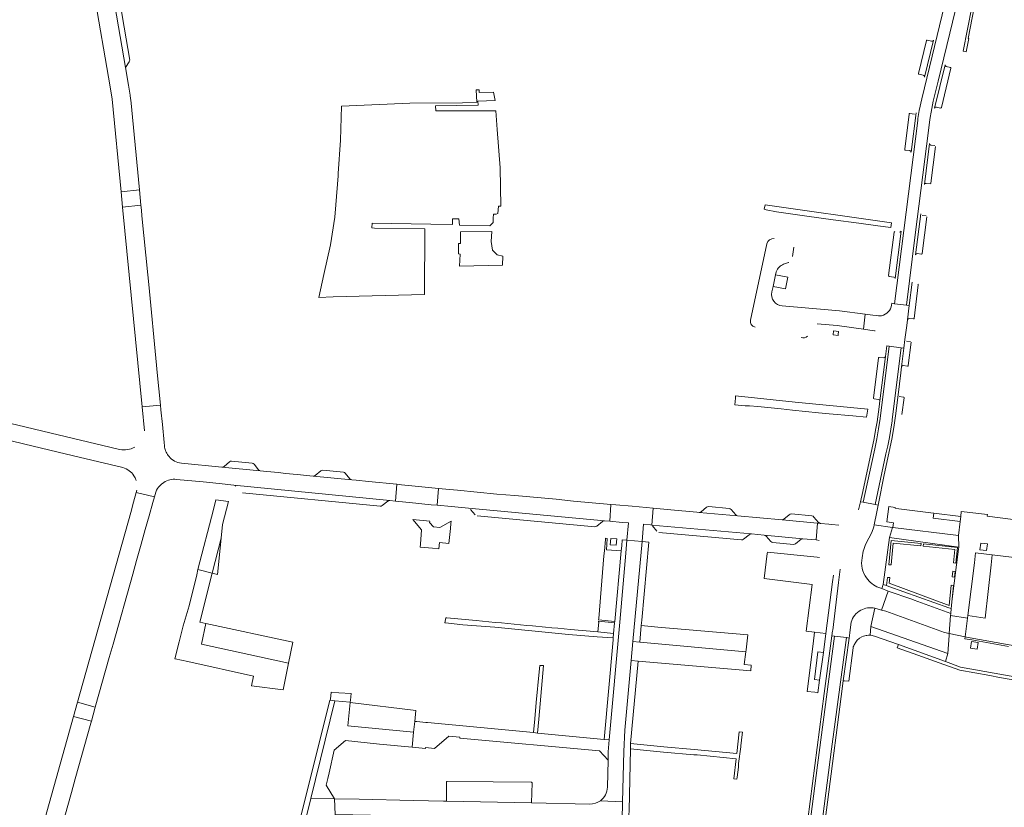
# Model space of a CAD drawing. Header units: metres. Extents: x 166325 to 190320, y 381923 to 404576.
# Tile 562 of 656: x 171428 to 171721, y 394358 to 394592. Entities that reach past the tile are written whole.
import ezdxf

# ---------------------------------------------------------------- set-up
doc = ezdxf.new("R2010")
doc.units = ezdxf.units.M
for name, color, linetype, lineweight in [('B-WE-VH-VERHARDING_BETONSTRAATSTEEN-GV', 8, 'Continuous', 18), ('B-WE-VH-VERHARDING_HALFVERHARDING-GV', 8, 'Continuous', 18), ('B-WE-VH-VERHARDING_STRAATBAKSTEEN-GV', 8, 'Continuous', 18)]:
    doc.layers.add(name, color=color, linetype=linetype, lineweight=lineweight)

msp = doc.modelspace()

# ---------------------------------------------------------------- linework, layer by layer
at = {"layer": 'B-WE-VH-VERHARDING_BETONSTRAATSTEEN-GV', "flags": 128}
for points in [[(171455.246, 394611.723), (171455.035, 394612.672), (171454.783, 394613.07), (171453.062, 394614.458), (171459.36, 394577.504), (171460.511, 394579.204), (171460.625, 394579.436), (171460.648, 394579.66), (171459.035, 394589.446)], [(171463.536, 394541.071), (171458.076, 394540.566), (171458.524, 394535.997), (171463.979, 394536.528)], [(171649.683, 394536.611), (171649.391, 394535.357), (171650.013, 394535.218), (171653.074, 394534.615), (171662.074, 394533.261), (171669.928, 394532.213), (171677.584, 394531.192), (171678.221, 394531.107), (171683.177, 394530.446), (171687.104, 394529.936), (171687.273, 394531.266)], [(171656.403, 394515.165), (171652.778, 394515.836), (171652.024, 394512.347), (171655.753, 394511.657)], [(171670.058, 394499.166), (171669.955, 394497.976), (171671.413, 394497.85), (171671.447, 394498.098), (171671.524, 394499.011), (171670.78, 394499.11)], [(171686.564, 394494.635), (171685.851, 394494.708), (171685.665, 394493.195), (171685.463, 394491.55), (171683.842, 394478.383), (171683.6, 394476.584), (171683.007, 394472.172), (171682.557, 394469.709), (171682.115, 394467.213), (171678.731, 394451.445), (171678.056, 394448.387), (171678.853, 394448.232), (171682.09, 394463.276), (171682.289, 394464.16), (171682.901, 394467.123), (171683.436, 394470.102), (171683.891, 394473.093)], [(171689.218, 394480.129), (171690.043, 394486.68), (171690.272, 394488.497), (171690.972, 394494.095), (171690.107, 394494.194), (171687.508, 394472.823), (171687.46, 394472.416), (171687.119, 394469.941), (171686.7, 394467.479), (171686.201, 394465.031), (171685.625, 394462.6), (171682.464, 394447.528), (171683.332, 394447.359), (171683.432, 394447.86), (171685.124, 394456.396), (171687.337, 394466.998), (171687.925, 394470.455), (171688.433, 394473.934)], [(171640.908, 394479.846), (171640.85, 394479.218), (171640.664, 394477.195), (171643.75, 394476.911), (171645.002, 394476.944), (171647.54, 394476.707), (171651.459, 394476.324), (171654.406, 394476.006), (171657.785, 394475.641), (171665.528, 394474.837), (171668.696, 394474.565), (171668.736, 394474.562), (171675.739, 394473.955), (171679.876, 394473.5), (171680.198, 394475.886), (171658.615, 394477.976)], [(171552.54, 394452.368), (171544.574, 394453.165), (171541.509, 394453.456), (171540.147, 394453.582), (171539.675, 394448.592), (171542.837, 394448.257), (171543.882, 394448.154), (171550.361, 394447.516), (171552.101, 394447.374)], [(171490.018, 394448.432), (171486.212, 394448.912), (171485.561, 394446.105), (171480.953, 394428.258), (171485.188, 394427.177), (171487.835, 394437.609), (171488.234, 394441.646)], [(171613.065, 394436.589), (171613.534, 394441.682), (171615.585, 394441.494), (171616.013, 394441.464), (171616.345, 394446.48), (171610.146, 394447.063), (171605.274, 394447.485), (171603.728, 394447.619), (171603.445, 394442.585), (171607.168, 394442.24), (171609.055, 394442.081), (171608.577, 394436.979)], [(171556.032, 394440.468), (171556.179, 394441.956), (171556.179, 394441.965), (171556.245, 394442.628), (171552.92, 394440.775), (171550.986, 394440.966), (171549.85, 394442.219), (171549.885, 394442.593), (171544.896, 394443.091), (171547.461, 394440.046), (171547.117, 394435.78), (171547.035, 394434.93), (171550.68, 394434.575), (171552.637, 394434.366), (171552.848, 394436.26), (171555.535, 394435.995)], [(171699.869, 394445.034), (171699.685, 394443.52), (171707.673, 394442.538), (171707.86, 394444.053)], [(171487.835, 394437.609), (171485.188, 394427.177), (171486.764, 394426.775)], [(171602.58, 394435.723), (171602.733, 394437.507), (171602.201, 394437.561), (171602.17, 394437.214), (171601.857, 394433.8), (171601.718, 394432.295), (171601.106, 394424.866), (171600.182, 394413.672), (171600.148, 394413.302), (171604.924, 394412.816), (171606.875, 394433.772), (171602.451, 394434.111)], [(171604.88, 394412.379), (171604.608, 394409.244), (171604.488, 394407.888), (171604.444, 394407.389), (171604.439, 394407.336), (171601.823, 394377.759), (171603.29, 394377.62), (171606.405, 394412.626), (171608.256, 394433.059), (171608.577, 394436.979), (171607.174, 394437.115), (171607.012, 394435.307), (171606.875, 394433.772), (171604.924, 394412.816)], [(171603.567, 394435.603), (171605.356, 394435.445), (171605.529, 394437.329), (171603.743, 394437.497)], [(171686.66, 394437.744), (171684.825, 394423.803), (171685.805, 394423.454), (171686.058, 394425.919), (171686.753, 394425.839), (171686.584, 394424.187), (171704.447, 394417.572), (171705.06, 394423.565), (171705.756, 394423.49), (171705.347, 394419.492), (171707.186, 394434.292), (171707.262, 394434.865)], [(171687.177, 394436.851), (171696.117, 394435.936), (171696.046, 394435.24), (171687.802, 394436.084), (171687.14, 394429.613), (171686.443, 394429.684)], [(171613.065, 394436.589), (171610.353, 394406.846), (171612.373, 394406.664), (171612.817, 394411.565), (171612.961, 394413.152), (171615.06, 394436.41)], [(171696.814, 394435.865), (171706.916, 394434.831), (171706.436, 394430.137), (171705.741, 394430.221), (171706.149, 394434.206), (171696.742, 394435.169)], [(171771.03, 394426.044), (171749.737, 394428.689), (171747.306, 394408.056), (171737.071, 394409.287), (171739.353, 394429.952), (171717.211, 394432.643), (171716.903, 394429.676), (171715.178, 394413.827), (171709.984, 394414.599), (171709.847, 394413.82), (171709.16, 394408.197), (171709.598, 394408.1), (171803.382, 394391.267), (171804.204, 394391.217), (171804.827, 394396.36), (171804.928, 394396.474), (171799.516, 394397.032), (171802.601, 394422.144), (171781.628, 394424.731), (171778.937, 394401.578), (171768.683, 394402.841)], [(171716.903, 394429.676), (171717.211, 394432.643), (171712.3, 394433.24), (171711.935, 394430.244), (171709.984, 394414.599), (171715.178, 394413.827)], [(171483.291, 394412.175), (171481.487, 394412.551), (171485.188, 394427.177), (171480.953, 394428.258), (171480.634, 394426.65), (171478.302, 394417.449), (171476.528, 394411.544), (171475.326, 394406.761), (171474.052, 394401.695), (171474.146, 394401.684), (171477.923, 394400.856), (171497.476, 394396.571), (171496.834, 394393.641), (171506.33, 394392.525), (171507.898, 394400.396), (171481.976, 394406.011)], [(171705.491, 394427.774), (171706.187, 394427.703), (171706.012, 394425.991), (171705.317, 394426.07)], [(171571.225, 394412.348), (171569.362, 394412.521), (171567.461, 394412.698), (171563.707, 394413.047), (171554.965, 394413.861), (171554.693, 394413.9), (171554.414, 394412.403), (171554.566, 394412.384), (171559.786, 394411.841), (171569.222, 394411.123), (171588.173, 394409.246), (171591.133, 394408.938), (171599.752, 394408.264), (171604.488, 394407.888), (171604.608, 394409.244), (171599.921, 394409.679), (171591.795, 394410.435), (171588.042, 394410.784), (171586.201, 394410.955), (171584.328, 394411.129), (171580.505, 394411.485), (171578.752, 394411.648), (171574.983, 394411.999)], [(171509.144, 394406.651), (171483.291, 394412.175), (171481.976, 394406.011), (171507.898, 394400.396)], [(171604.608, 394409.244), (171604.88, 394412.379), (171600.107, 394412.865), (171600.086, 394412.636), (171600.195, 394412.626), (171599.921, 394409.679)], [(171644.538, 394408.844), (171617.722, 394411.144), (171612.817, 394411.565), (171612.373, 394406.664), (171643.922, 394403.824), (171643.992, 394404.38)], [(171670.344, 394408.458), (171669.573, 394408.561), (171667.242, 394391.356), (171659.654, 394332.499), (171660.363, 394332.412), (171665.233, 394370.077)], [(171667.739, 394409.226), (171664.38, 394409.655), (171663.937, 394406.131), (171662.161, 394392.014), (171664.446, 394391.743), (171665.391, 394391.631), (171665.818, 394395.339), (171664.325, 394395.53), (171665.397, 394403.775), (171667.007, 394403.587), (171667.067, 394403.58)], [(171674.655, 394407.881), (171673.856, 394407.988), (171669.383, 394374.825), (171664.282, 394334.841), (171663.953, 394331.97), (171664.69, 394331.879), (171664.918, 394333.843), (171672.257, 394390.526), (171672.902, 394395.193)], [(171643.922, 394403.824), (171612.373, 394406.664), (171610.353, 394406.846), (171609.845, 394401.218), (171611.865, 394401.045), (171645.403, 394398.166), (171645.531, 394399.774), (171643.437, 394399.981)], [(171667.067, 394403.58), (171667.007, 394403.587), (171665.397, 394403.775), (171664.325, 394395.53), (171665.818, 394395.339)], [(171583.792, 394399.675), (171582.645, 394399.747), (171582.442, 394397.822), (171581.59, 394388.76), (171581.131, 394383.848), (171580.79, 394379.749), (171581.997, 394379.635), (171582.338, 394383.734)], [(171609.845, 394401.218), (171607.98, 394380.51), (171607.61, 394374.12), (171607.266, 394359.204), (171607.14, 394353.76), (171606.582, 394329.6), (171608.582, 394329.401), (171608.683, 394334.817), (171608.72, 394335.56), (171609.162, 394355.234), (171609.193, 394356.609), (171609.606, 394374.956), (171609.64, 394376.48), (171609.646, 394376.551), (171611.865, 394401.045)], [(171526.483, 394391.347), (171522.835, 394391.635), (171520.565, 394391.743), (171520.342, 394389.72), (171520.294, 394389.376), (171521.708, 394389.248), (171526.23, 394388.84), (171526.287, 394389.371)], [(171443.911, 394384.583), (171449.228, 394383.13), (171450.302, 394386.954), (171450.401, 394387.308), (171445.091, 394388.784)], [(171520.294, 394389.376), (171520.14, 394389.39), (171499.56, 394306.835), (171502, 394306.285), (171498.072, 394281.413), (171497.775, 394279.527), (171499.104, 394279.335), (171500.121, 394286.795), (171506.8, 394328.88), (171507.86, 394333.46), (171514.501, 394360.212), (171521.708, 394389.248)], [(171526.23, 394388.84), (171521.708, 394389.248), (171514.501, 394360.212), (171521.528, 394360.08), (171519.08, 394364.15), (171519.562, 394366.096), (171519.984, 394367.796), (171521.461, 394374.525), (171524.824, 394377.443), (171534.976, 394376.324), (171544.697, 394375.433), (171545.118, 394379.932), (171525.55, 394381.75), (171526.22, 394388.736)], [(171545.757, 394386.372), (171526.22, 394388.736), (171525.55, 394381.75), (171545.118, 394379.932), (171545.49, 394383.09)], [(171545.118, 394379.932), (171544.697, 394375.433), (171548.594, 394375.075), (171548.615, 394375.31), (171551.304, 394375.064), (171555.624, 394378.684), (171558.85, 394378.386), (171558.828, 394378.151), (171600.435, 394374.308), (171602.95, 394371.523), (171603.01, 394374.07), (171603.29, 394377.62), (171601.823, 394377.759), (171581.997, 394379.635), (171580.79, 394379.749), (171549.211, 394382.738), (171548.875, 394382.77), (171548.771, 394382.78), (171546.089, 394383.033), (171545.49, 394383.09)], [(171614.478, 394374.445), (171619.479, 394373.98), (171628.459, 394373.178), (171629.428, 394373.119), (171641.02, 394371.94), (171640.323, 394366.008), (171641.259, 394365.889), (171641.337, 394366.506), (171641.712, 394369.481), (171641.807, 394370.607), (171642.42, 394375.488), (171642.464, 394375.835), (171642.882, 394379.162), (171642.978, 394379.924), (171641.973, 394380.019), (171641.3, 394373.552), (171628.571, 394374.744), (171619.585, 394375.55), (171614.589, 394376.002), (171609.646, 394376.551), (171609.64, 394376.48), (171609.606, 394374.956)]]:
    msp.add_lwpolyline(points, close=True, dxfattribs=at)
for points in [[(171711.21, 394595.433), (171708.556, 394582.354), (171709.508, 394582.136), (171710.325, 394586.096), (171710.041, 394586.153), (171711.879, 394595.298)], [(171697.674, 394585.488), (171695.296, 394575.721)], [(171697.088, 394574.642), (171699.75, 394585.599)], [(171699.213, 394585.324), (171697.924, 394585.602)], [(171703.247, 394578.27), (171700.115, 394565.388)], [(171704.804, 394577.501), (171703.575, 394577.797)], [(171695.433, 394575.488), (171696.741, 394575.161)], [(171700.649, 394565.716), (171701.866, 394565.427), (171702.006, 394565.465), (171702.105, 394565.588), (171704.94, 394577.239)], [(171692.519, 394563.619), (171691.213, 394553.17)], [(171694.091, 394563.625), (171692.737, 394563.803)], [(171693.085, 394552.28), (171694.607, 394563.99)], [(171698.577, 394554.887), (171697.066, 394542.674)], [(171700.194, 394554.249), (171698.957, 394554.402)], [(171699.013, 394543.084), (171700.36, 394554.012)], [(171691.379, 394552.943), (171692.693, 394552.781)], [(171697.558, 394543.034), (171698.793, 394542.904)], [(171695.959, 394533.978), (171694.447, 394521.755)], [(171697.594, 394533.339), (171696.355, 394533.479)], [(171696.404, 394522.191), (171697.77, 394533.117)], [(171688.076, 394528.514), (171686.428, 394515.619)], [(171688.344, 394514.721), (171690.138, 394528.879)], [(171650.224, 394525.084), (171645.305, 394502.41)], [(171657.85, 394521.28), (171658.223, 394524.088)], [(171694.941, 394522.144), (171696.186, 394522.022)], [(171655.174, 394519.03), (171656.601, 394519.529), (171656.744, 394519.509)], [(171651.682, 394510.762), (171652.024, 394512.347), (171652.778, 394515.836), (171652.98, 394516.771)], [(171686.609, 394515.392), (171687.956, 394515.191)], [(171693.433, 394513.66), (171692.556, 394506.734), (171692.02, 394502.503)], [(171693.986, 394502.895), (171695.251, 394512.834)], [(171691.808, 394500.802), (171692.02, 394502.503), (171692.556, 394506.734), (171691.758, 394506.835), (171688.216, 394507.276), (171687.392, 394507.386), (171687.324, 394506.866)], [(171671.85, 394505.19), (171654.734, 394506.637)], [(171665.13, 394501.251), (171671.12, 394500.75), (171678.976, 394499.685), (171679.457, 394504.199), (171671.85, 394505.19)], [(171684.322, 394503.667), (171683.846, 394503.646), (171683.394, 394503.665), (171682.757, 394503.756), (171681.73, 394503.903), (171679.457, 394504.199), (171678.976, 394499.685), (171680.816, 394499.436), (171682.225, 394499.235), (171682.383, 394499.213)], [(171692.534, 394502.876), (171693.78, 394502.727)], [(171685.851, 394494.708), (171686.564, 394494.635), (171690.107, 394494.194), (171690.972, 394494.095), (171691.292, 394496.66), (171691.808, 394500.802)], [(171691.292, 394496.66), (171690.972, 394494.095), (171690.272, 394488.497)], [(171692.939, 394496.037), (171691.698, 394496.178)], [(171692.228, 394488.858), (171693.094, 394495.815)], [(171683.421, 394491.147), (171681.912, 394479.221)], [(171684.978, 394491.173), (171683.656, 394491.32)], [(171683.842, 394478.383), (171685.463, 394491.55)], [(171690.773, 394488.863), (171692.01, 394488.695)], [(171682.092, 394478.997), (171683.446, 394478.831)], [(171689.218, 394480.129), (171688.433, 394473.934)], [(171690.824, 394479.477), (171689.6, 394479.639)], [(171690.401, 394474.299), (171691.006, 394479.268)], [(171490.328, 394460.247), (171488.71, 394458.9)], [(171497.045, 394459.85), (171490.947, 394460.453)], [(171488.074, 394458.71), (171499.492, 394457.607)], [(171498.975, 394457.905), (171497.623, 394459.553)], [(171517.477, 394457.536), (171515.827, 394456.201)], [(171524.201, 394457.15), (171518.124, 394457.743)], [(171515.225, 394456.017), (171526.695, 394454.906)], [(171526.128, 394455.246), (171524.77, 394456.861)], [(171538.044, 394448.756), (171491.624, 394453.358)], [(171494.21, 394451.091), (171535.113, 394447.041)], [(171535.758, 394447.227), (171537.415, 394448.553)], [(171601.916, 394442.736), (171561.436, 394446.447)], [(171562.072, 394446.122), (171563.402, 394444.506)], [(171632.253, 394446.748), (171630.662, 394445.434)], [(171638.954, 394446.426), (171632.927, 394446.978)], [(171640.971, 394444.467), (171639.554, 394446.112)], [(171683.332, 394447.359), (171682.464, 394447.528), (171678.853, 394448.232), (171678.056, 394448.387), (171677.485, 394445.96)], [(171682.143, 394441.492), (171682.152, 394441.534), (171682.943, 394445.393), (171683.329, 394447.341), (171683.332, 394447.359)], [(171564.011, 394444.176), (171599.002, 394440.98)], [(171630.06, 394445.231), (171641.495, 394444.193)], [(171654.71, 394443.017), (171665.299, 394442.037), (171666.176, 394441.916)], [(171656.859, 394444.532), (171655.244, 394443.168)], [(171663.612, 394444.169), (171657.523, 394444.76)], [(171665.536, 394442.268), (171664.195, 394443.843)], [(171599.625, 394441.164), (171601.269, 394442.523)], [(171645.59, 394438.812), (171616.013, 394441.464), (171615.585, 394441.494)], [(171616.162, 394441.19), (171617.498, 394439.6)], [(171671.651, 394441.457), (171669.517, 394441.644), (171668.648, 394441.72), (171666.176, 394441.916), (171665.299, 394442.037), (171664.857, 394437.053), (171665.743, 394436.859)], [(171613.065, 394436.589), (171608.577, 394436.979), (171608.256, 394433.059), (171606.405, 394412.626), (171603.29, 394377.62), (171603.01, 394374.07), (171602.95, 394371.523), (171602.763, 394363.517)], [(171618.091, 394439.275), (171642.606, 394437.069)], [(171643.248, 394437.265), (171644.895, 394438.587)], [(171660.912, 394437.394), (171649.383, 394438.461)], [(171650.01, 394438.125), (171651.374, 394436.6)], [(171658.677, 394435.868), (171660.354, 394437.228)], [(171600.664, 394359.5), (171607.266, 394359.204), (171607.61, 394374.12), (171607.98, 394380.51), (171609.845, 394401.218), (171610.353, 394406.846), (171613.065, 394436.589)], [(171651.994, 394436.242), (171658.079, 394435.689)], [(171650.351, 394433.407), (171650.305, 394433.039), (171649.382, 394425.548), (171663.64, 394423.754), (171661.905, 394409.966), (171664.38, 394409.655), (171667.739, 394409.226), (171669.725, 394424.545), (171670.011, 394426.6)], [(171665.846, 394431.857), (171665.193, 394431.924), (171650.351, 394433.407)], [(171672.015, 394428.382), (171671.549, 394424.366), (171669.802, 394410.252), (171669.771, 394410.022), (171669.573, 394408.561), (171670.344, 394408.458), (171673.856, 394407.988), (171674.655, 394407.881), (171674.873, 394409.46), (171674.884, 394409.542), (171675.3, 394412.556)], [(171682.31, 394416.715), (171684.334, 394416.176), (171686.314, 394421.857), (171684.389, 394422.58), (171683.506, 394422.911)], [(171803.382, 394391.267), (171709.598, 394408.1), (171709.16, 394408.197), (171709.097, 394407.683), (171711.152, 394407.314), (171722.081, 394405.349)], [(171521.7, 394355.43), (171521.79, 394355.428), (171521.528, 394360.08), (171514.501, 394360.212), (171507.86, 394333.46), (171506.8, 394328.88), (171500.121, 394286.795), (171499.104, 394279.335), (171503.173, 394278.453), (171507.753, 394307.02), (171509.832, 394306.882), (171510.79, 394313.052), (171508.915, 394314.265), (171510.605, 394324.807)], [(171521.528, 394360.08), (171521.79, 394355.428), (171600.541, 394353.889), (171601.224, 394353.876), (171603.331, 394353.835), (171607.14, 394353.76), (171607.266, 394359.204), (171600.664, 394359.5)], [(171597.536, 394358.513), (171580.204, 394358.87), (171554.859, 394359.393), (171554.037, 394359.397), (171545.035, 394359.595), (171528.897, 394359.928), (171521.528, 394360.08)]]:
    msp.add_lwpolyline(points, dxfattribs=at)
at = {"layer": 'B-WE-VH-VERHARDING_BETONSTRAATSTEEN-GV'}
for points in [[(171697.924, 394585.602, 0.4006046), (171697.674, 394585.488)], [(171699.75, 394585.599, -0.4262379), (171699.213, 394585.324)], [(171703.575, 394577.797, -0.3855633), (171703.247, 394578.27)], [(171704.94, 394577.239, 0.4424147), (171704.804, 394577.501)], [(171695.296, 394575.721, 0.4162446), (171695.433, 394575.488)], [(171696.741, 394575.161, -0.4295867), (171697.088, 394574.642)], [(171700.115, 394565.388, -0.3941036), (171700.649, 394565.716)], [(171692.737, 394563.803, 0.4775622), (171692.519, 394563.619)], [(171698.957, 394554.402, -0.4035563), (171698.577, 394554.887)], [(171691.213, 394553.17, 0.394767), (171691.379, 394552.943)], [(171692.693, 394552.781, -0.4154153), (171693.085, 394552.28)], [(171697.066, 394542.674, -0.4035265), (171697.558, 394543.034)], [(171698.793, 394542.904, 0.360401), (171699.013, 394543.084)], [(171688.296, 394528.7, 0.399104), (171688.076, 394528.514)], [(171690.138, 394528.879, -0.40707), (171689.63, 394528.5)], [(171652.357, 394526.606, 0.38654), (171650.224, 394525.084)], [(171694.447, 394521.755, -0.4021431), (171694.941, 394522.144)], [(171696.186, 394522.022, 0.4162196), (171696.404, 394522.191)], [(171652.98, 394516.771, -0.1902109), (171655.174, 394519.03)], [(171686.428, 394515.619, 0.4018275), (171686.609, 394515.392)], [(171687.956, 394515.191, -0.4172258), (171688.344, 394514.721)], [(171695.251, 394512.834, 0.3819069), (171695.075, 394513.043)], [(171654.734, 394506.637, -0.4524084), (171651.682, 394510.762)], [(171687.324, 394506.866, -0.2894693), (171684.322, 394503.667)], [(171645.305, 394502.41, 0.4129106), (171646.671, 394500.274)], [(171692.02, 394502.503, -0.409472), (171692.534, 394502.876)], [(171693.78, 394502.727, 0.4007396), (171693.986, 394502.895)], [(171660.38, 394497.23, 0.3016405), (171662.25, 394497.66)], [(171683.656, 394491.32, 0.3872513), (171683.421, 394491.147)], [(171685.463, 394491.55, -0.396917), (171684.978, 394491.173)], [(171690.272, 394488.497, -0.414265), (171690.773, 394488.863)], [(171692.01, 394488.695, 0.4173404), (171692.228, 394488.858)], [(171681.912, 394479.221, 0.3760905), (171682.092, 394478.997)], [(171683.446, 394478.831, -0.4100025), (171683.842, 394478.383)], [(171691.006, 394479.268, 0.4477333), (171690.824, 394479.477)], [(171490.947, 394460.453, 0.1952498), (171490.328, 394460.247)], [(171488.71, 394458.9, -0.1523333), (171488.074, 394458.71)], [(171497.623, 394459.553, 0.1460991), (171497.045, 394459.85)], [(171499.492, 394457.607, -0.1671773), (171498.975, 394457.905)], [(171518.124, 394457.743, 0.2041236), (171517.477, 394457.536)], [(171515.827, 394456.201, -0.0647341), (171515.225, 394456.017)], [(171524.77, 394456.861, 0.1198705), (171524.201, 394457.15)], [(171526.695, 394454.906, -0.1841321), (171526.128, 394455.246)], [(171491.624, 394453.358, -0.1434776), (171492.26, 394453.035)], [(171537.415, 394448.553, -0.1524023), (171538.044, 394448.756)], [(171535.113, 394447.041, 0.1681213), (171535.758, 394447.227)], [(171632.927, 394446.978, 0.1704553), (171632.253, 394446.748)], [(171639.554, 394446.112, 0.1784633), (171638.954, 394446.426)], [(171601.269, 394442.523, -0.197941), (171601.916, 394442.736)], [(171630.662, 394445.434, -0.1299036), (171630.06, 394445.231)], [(171641.495, 394444.193, -0.1726423), (171640.971, 394444.467)], [(171655.244, 394443.168, -0.0657395), (171654.71, 394443.017)], [(171657.523, 394444.76, 0.1656503), (171656.859, 394444.532)], [(171664.195, 394443.843, 0.1822337), (171663.612, 394444.169)], [(171599.002, 394440.98, 0.1561775), (171599.625, 394441.164)], [(171666.176, 394441.916, -0.0453906), (171665.536, 394442.268)], [(171642.606, 394437.069, 0.183338), (171643.248, 394437.265)], [(171644.895, 394438.587, -0.1666929), (171645.59, 394438.812)], [(171649.383, 394438.461, -0.1509875), (171650.01, 394438.125)], [(171660.354, 394437.228, -0.1100438), (171660.912, 394437.394)], [(171651.374, 394436.6, 0.183472), (171651.994, 394436.242)], [(171658.079, 394435.689, 0.1522461), (171658.677, 394435.868)], [(171602.763, 394363.517, -0.2331963), (171600.664, 394359.5)], [(171600.664, 394359.5, -0.1640144), (171597.536, 394358.513)]]:
    msp.add_lwpolyline(points, format="xyb", dxfattribs=at)
at = {"layer": 'B-WE-VH-VERHARDING_HALFVERHARDING-GV', "flags": 128}
for points in [[(171564.626, 394570.038), (171564.604, 394570.878), (171563.754, 394570.856), (171563.896, 394567.192), (171559.69, 394567.029), (171544.016, 394566.861), (171523.658, 394566.014), (171523.315, 394555.918), (171522.678, 394545.935), (171522.636, 394545.275), (171522.442, 394542.782), (171521.677, 394532.956), (171520.383, 394524.796), (171518.4, 394515.985), (171516.934, 394509.123), (171521.166, 394509.327), (171548.328, 394510.031), (171548.441, 394529.529), (171533.484, 394529.766), (171532.681, 394529.815), (171532.743, 394531.247), (171550.179, 394530.936), (171556.684, 394530.847), (171556.653, 394532.527), (171558.583, 394532.527), (171558.708, 394530.66), (171567.799, 394530.411), (171568.722, 394531.442), (171568.784, 394532.717), (171568.847, 394533.931), (171569.656, 394533.868), (171570.154, 394534.117), (171570.342, 394536.233), (171571.026, 394536.295), (171570.892, 394547.704), (171569.986, 394559.028), (171569.531, 394564.65), (171551.724, 394564.6), (171551.59, 394566.095), (171564.277, 394566.291), (171564.247, 394567.468), (171569.369, 394567.687), (171568.841, 394570.146)], [(171571.631, 394521.378), (171569.923, 394521.788), (171568.557, 394523.221), (171568.148, 394525.746), (171568.421, 394528.681), (171559.026, 394528.605), (171559.095, 394525.17), (171558.499, 394525.135), (171558.465, 394522.077), (171558.965, 394522.005), (171558.757, 394518.444), (171571.504, 394518.683)]]:
    msp.add_lwpolyline(points, close=True, dxfattribs=at)
at = {"layer": 'B-WE-VH-VERHARDING_STRAATBAKSTEEN-GV', "flags": 128}
for points in [[(171445.1, 394628.13), (171454.86, 394571.703), (171455.389, 394568.024), (171458.076, 394540.566), (171463.536, 394541.071), (171460.928, 394567.833), (171460.894, 394568.18), (171460.728, 394569.241), (171460.266, 394572.185), (171459.36, 394577.504), (171453.062, 394614.458)], [(171704.669, 394602.66), (171696.336, 394568.167), (171695.536, 394564.681), (171695.29, 394563.484), (171695.122, 394562.274), (171695.073, 394561.725), (171688.216, 394507.276), (171691.758, 394506.835), (171694.358, 394527.718), (171698.271, 394558.73), (171698.607, 394561.222), (171698.78, 394562.603), (171699.051, 394564.16), (171699.718, 394567.442), (171701.128, 394573.426), (171708.847, 394605.299)], [(171457.706, 394463.926), (171457.188, 394464.063), (171439.384, 394468.306), (171427.387, 394471.166), (171425.276, 394471.69), (171414.213, 394474.322), (171406.774, 394476.087), (171403.646, 394476.816), (171401.655, 394477.295), (171400.503, 394472.462), (171409.022, 394470.416), (171415.182, 394468.978), (171425.383, 394466.531), (171429.072, 394465.646), (171439.326, 394463.162), (171445.622, 394461.694), (171458.611, 394458.575)], [(171470.952, 394465.046), (171470.863, 394466.006), (171470.372, 394471.328), (171469.927, 394475.711), (171469.799, 394477.072), (171464.337, 394476.56), (171465.035, 394469.51)], [(171472.334, 394461.826), (171472.082, 394462.143)], [(171474.568, 394455.051), (171482.452, 394454.273), (171487.206, 394453.804), (171491.624, 394453.358), (171538.044, 394448.756), (171539.675, 394448.592), (171540.147, 394453.582), (171531.662, 394454.424), (171528.051, 394454.796), (171526.695, 394454.906), (171515.225, 394456.017), (171510.472, 394456.495), (171506.986, 394456.838), (171504.874, 394457.064), (171501.403, 394457.402), (171499.492, 394457.607), (171488.074, 394458.71), (171476.019, 394459.865)], [(171461.902, 394456.132), (171462.306, 394455.461), (171462.607, 394454.739)], [(171462.79, 394451.832), (171462.592, 394451.121), (171467.998, 394449.895), (171468.394, 394451.279)], [(171469.584, 394453.147), (171470.142, 394453.642), (171470.799, 394454.12)], [(171723.431, 394443.145), (171715.764, 394444.086), (171715.825, 394444.583), (171708.042, 394445.538), (171707.86, 394444.053), (171707.673, 394442.538), (171707.164, 394438.392), (171707.262, 394434.865), (171707.186, 394434.292), (171705.347, 394419.492), (171704.991, 394416.629), (171704.908, 394415.204), (171704.85, 394414.594), (171709.847, 394413.82), (171709.984, 394414.599), (171711.935, 394430.244), (171712.3, 394433.24), (171717.211, 394432.643), (171739.353, 394429.952)], [(171682.152, 394441.534), (171682.143, 394441.492)], [(171683.506, 394422.911), (171684.389, 394422.58), (171684.825, 394423.803), (171686.66, 394437.744), (171687.578, 394440.77), (171682.152, 394441.534)], [(171681.399, 394439.259), (171679.668, 394435.906)], [(171678.883, 394433.661), (171678.532, 394431.68)], [(171681.111, 394411.331), (171682.31, 394416.715)], [(171675.3, 394412.556), (171674.884, 394409.542), (171674.873, 394409.46), (171674.655, 394407.881), (171672.902, 394395.193), (171673.301, 394395.179), (171674.549, 394395.065), (171675.839, 394405.007), (171675.902, 394405.264), (171676.023, 394405.534), (171676.172, 394405.86), (171676.321, 394406.139), (171676.461, 394406.4), (171677.098, 394407.222), (171677.784, 394407.816), (171678.464, 394408.198), (171678.958, 394408.413), (171679.377, 394408.562), (171679.694, 394408.618), (171679.983, 394408.655), (171680.393, 394408.683), (171680.728, 394408.729), (171680.97, 394408.72), (171681.111, 394411.331)], [(171722.081, 394405.349), (171711.152, 394407.314), (171709.097, 394407.683), (171709.16, 394408.197), (171704.475, 394409.232), (171704.436, 394408.679), (171704.06, 394403.289), (171703.327, 394400.931), (171707.794, 394399.258), (171762.327, 394389.475)], [(171762.327, 394389.475), (171707.794, 394399.258), (171703.327, 394400.931), (171689.343, 394405.926), (171688.99, 394404.931), (171693.695, 394403.26), (171702.894, 394399.992), (171707.62, 394398.321), (171716.499, 394396.699), (171719.447, 394396.18), (171719.997, 394396.082), (171741.029, 394392.345)], [(171434.718, 394331.466), (171435.775, 394335.229), (171443.284, 394361.967), (171444.432, 394366.053), (171449.084, 394382.617), (171449.228, 394383.13), (171443.911, 394384.583), (171421.589, 394305.167)]]:
    msp.add_lwpolyline(points, dxfattribs=at)
for points in [[(171466.28, 394512.93), (171465.998, 394515.821), (171464.285, 394533.396), (171464.117, 394535.112), (171463.979, 394536.528), (171458.524, 394535.997), (171464.337, 394476.56), (171469.799, 394477.072), (171468.829, 394486.773), (171468.616, 394488.965)], [(171690.107, 394494.194), (171686.564, 394494.635), (171683.891, 394473.093), (171683.436, 394470.102), (171682.901, 394467.123), (171682.289, 394464.16), (171682.09, 394463.276), (171678.853, 394448.232), (171682.464, 394447.528), (171685.625, 394462.6), (171686.201, 394465.031), (171686.7, 394467.479), (171687.119, 394469.941), (171687.46, 394472.416), (171687.508, 394472.823)], [(171592.674, 394448.609), (171587.545, 394449.126), (171575.179, 394450.211), (171569.883, 394450.688), (171558.195, 394451.817), (171554.727, 394452.147), (171552.54, 394452.368), (171552.101, 394447.374), (171556.354, 394446.961), (171561.436, 394446.447), (171601.916, 394442.736), (171603.445, 394442.585), (171603.728, 394447.619)], [(171462.592, 394451.121), (171461.794, 394448.248), (171460.955, 394445.224), (171445.091, 394388.784), (171450.401, 394387.308), (171454.544, 394402.059), (171455.676, 394406.09), (171461.521, 394426.903), (171462.653, 394430.934), (171464.016, 394435.788), (171465.231, 394440.112), (171466.408, 394444.212), (171467.501, 394448.153), (171467.998, 394449.895)], [(171665.299, 394442.037), (171654.71, 394443.017), (171641.495, 394444.193), (171630.06, 394445.231), (171629.331, 394445.304), (171621.644, 394445.986), (171616.345, 394446.48), (171616.013, 394441.464), (171645.59, 394438.812), (171649.383, 394438.461), (171660.912, 394437.394), (171664.857, 394437.053)], [(171688.39, 394446.731), (171686.483, 394446.966), (171685.92, 394442.403), (171687.888, 394442.161), (171687.702, 394440.763), (171707.164, 394438.392), (171707.673, 394442.538), (171699.685, 394443.52), (171699.869, 394445.034), (171699.777, 394445.045), (171695.01, 394445.63), (171689.464, 394446.311), (171688.355, 394446.447)], [(171707.164, 394438.392), (171687.702, 394440.763), (171687.7, 394440.752), (171687.578, 394440.77), (171686.66, 394437.744), (171707.262, 394434.865)], [(171713.839, 394436.074), (171715.836, 394435.849), (171715.569, 394433.859), (171713.572, 394434.084)], [(171686.314, 394421.857), (171693.328, 394419.405), (171693.986, 394419.166), (171704.908, 394415.204), (171704.991, 394416.629), (171704.373, 394416.849), (171686.484, 394423.213), (171685.805, 394423.454), (171684.825, 394423.803), (171684.389, 394422.58)], [(171704.908, 394415.204), (171693.986, 394419.166), (171693.328, 394419.405), (171686.314, 394421.857), (171684.334, 394416.176), (171685.569, 394415.847), (171703.041, 394409.549), (171704.475, 394409.232), (171704.85, 394414.594)], [(171704.06, 394403.289), (171704.436, 394408.679), (171704.475, 394409.232), (171703.041, 394409.549), (171685.569, 394415.847), (171684.334, 394416.176), (171682.31, 394416.715), (171681.111, 394411.331)], [(171709.847, 394413.82), (171704.85, 394414.594), (171704.475, 394409.232), (171709.16, 394408.197)], [(171681.111, 394411.331), (171680.97, 394408.72), (171681.175, 394408.702), (171682.222, 394408.455), (171689.343, 394405.926), (171703.327, 394400.931), (171704.06, 394403.289)], [(171664.282, 394334.841), (171669.383, 394374.825), (171673.856, 394407.988), (171670.344, 394408.458), (171665.233, 394370.077), (171660.363, 394332.412), (171663.953, 394331.97)], [(171712.742, 394404.554), (171710.777, 394404.905), (171711.093, 394406.88), (171713.058, 394406.529)], [(171580.399, 394364.792), (171580.271, 394364.972), (171580.17, 394364.998), (171568.748, 394365.112), (171555.094, 394365.248), (171554.968, 394365.227), (171554.898, 394365.164), (171554.883, 394365.027), (171554.859, 394359.393), (171580.204, 394358.87)]]:
    msp.add_lwpolyline(points, close=True, dxfattribs=at)
at = {"layer": 'B-WE-VH-VERHARDING_STRAATBAKSTEEN-GV'}
for points in [[(171462.168, 394464.632, -0.1799647), (171457.706, 394463.926)], [(171471.312, 394463.511, -0.0703107), (171470.952, 394465.046)], [(171472.082, 394462.143, -0.0701645), (171471.312, 394463.511)], [(171476.019, 394459.865, -0.1868863), (171472.334, 394461.826)], [(171458.611, 394458.575, -0.1689806), (171461.902, 394456.132)], [(171470.799, 394454.12, -0.1672427), (171474.568, 394455.051)], [(171468.394, 394451.279, -0.1323615), (171469.584, 394453.147)], [(171682.143, 394441.492, -0.0565632), (171681.399, 394439.259)], [(171679.668, 394435.906, 0.0699474), (171678.883, 394433.661)], [(171678.532, 394431.68, 0.209738), (171679.842, 394425.739)], [(171679.842, 394425.739, 0.1515963), (171683.506, 394422.911)], [(171682.31, 394416.715, 0.1827299), (171678.123, 394416.144)], [(171678.123, 394416.144, 0.2176047), (171675.3, 394412.556)]]:
    msp.add_lwpolyline(points, format="xyb", dxfattribs=at)

doc.saveas('drawing.dxf')
